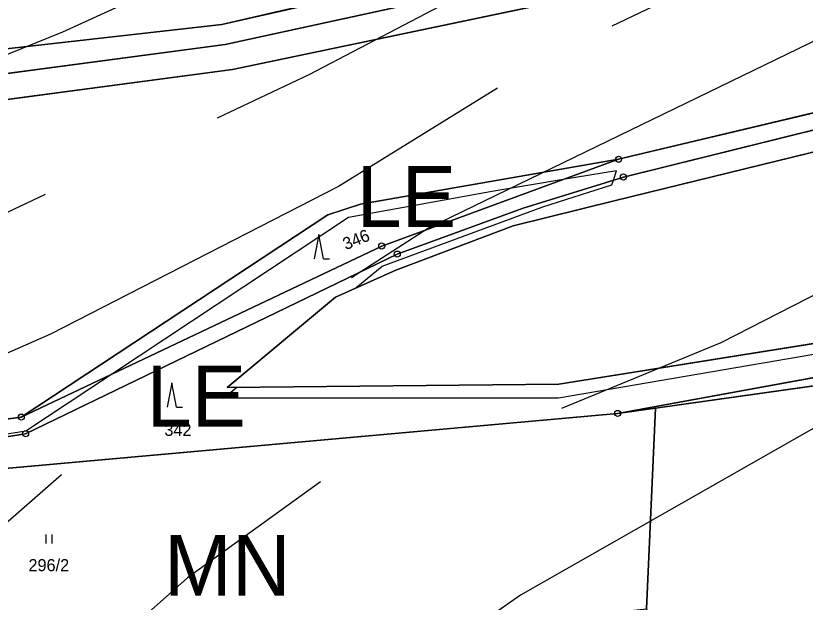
# Model space of a CAD drawing. Extents: x -706130 to -698555, y -971544 to -967260.
# Drawn here: x -703632.5 to -703502.6, y -970094.6 to -969998.2 of the extents above; entities that cross this region are included whole.
import ezdxf

# ---------------------------------------------------------------- set-up
doc = ezdxf.new("R2010")
doc.units = 0
for name, color, linetype in [('BPEJ hranice S', 7, 'Continuous'), ('Docházková izochrona - VLAK N', 7, 'Continuous'), ('KN_Hranice_parcel', 7, 'Continuous'), ('KN_Parcelni cisla', 7, 'Continuous'), ('KN_Polygon parcely', 7, 'Continuous'), ('KN_POZEMKY_10_LESNI POZEMEK', 7, 'Continuous'), ('KN_POZEMKY_14_OSTATNI PLOCHA', 7, 'Continuous'), ('KN_POZEMKY_2_ORNA PUDA', 7, 'Continuous'), ('KN_POZEMKY_7_TTP', 7, 'Continuous'), ('KN_VYUZITI_17_ostatni plocha_ostatni komunikace', 7, 'Continuous'), ('KN_VYUZITI_27_ostatni plocha_neplodna puda', 7, 'Continuous'), ('KN_Značky bodu BP', 7, 'Continuous'), ('KN_Značky kultur', 7, 'Continuous'), ('OP lesa 30 m', 7, 'Continuous'), ('Plochy lesní všeobecné S', 7, 'Continuous'), ('Plochy smíšené nezastavěného území všeobecné S', 7, 'Continuous'), ('Plochy zemědělské všeobecné CELEK S', 7, 'Continuous'), ('Regulační bloky v krajině S', 7, 'Continuous'), ('Regulační kódy v krajině S', 7, 'Continuous'), ('VÝŠKOPIS_vrstevnice hlavní', 7, 'Continuous'), ('VÝŠKOPIS_vrstevnice zesílená', 7, 'Continuous')]:
    doc.layers.add(name, color=color, linetype=linetype)

msp = doc.modelspace()

# ---------------------------------------------------------------- linework, layer by layer
at = {"layer": 'BPEJ hranice S'}
for points in [[(-703501.22, -970053.88), (-703543.19, -970061.06), (-703598.31, -970061.09), (-703596.19, -970059.32), (-703597.68, -970059.34), (-703579.89, -970044.43), (-703576.52, -970042.94), (-703572.23, -970039.37), (-703545.8, -970029.62), (-703534.42, -970025.96), (-703534.18, -970025.21), (-703533.68, -970023.66), (-703542.43, -970025.11), (-703553.86, -970026.99), (-703577.73, -970031.34), (-703616.58, -970057.06), (-703630.84, -970066.51), (-703694.35, -970076.49)], [(-703645.23, -970073.63), (-703533.48, -970063.59), (-703527.23, -970062.71), (-703447.56, -970051.49)]]:
    msp.add_lwpolyline(points, dxfattribs=at)
at = {"layer": 'Docházková izochrona - VLAK N'}
msp.add_circle((-704165.45, -969778.77), 800, dxfattribs=at)
at = {"layer": 'KN_Hranice_parcel'}
for p, q in [((-703533.33, -970021.77), (-703441.2, -969999.8)), ((-703527.23, -970062.71), (-703533.48, -970063.59)), ((-703528.72, -970095.73), (-703527.23, -970062.71)), ((-703753.98, -970080.95), (-703631.57, -970064.18))]:
    msp.add_line(p, q, dxfattribs=at)
for points in [[(-703663.21, -970006.89), (-703598.56, -969999.6), (-703450.67, -969965.45), (-703414.09, -969963.12)], [(-703403.63, -969968.52), (-703416.59, -969966.32), (-703453.27, -969969.46), (-703528.42, -969987.68), (-703598.02, -970002.89), (-703663.31, -970011.54), (-703682.43, -970004.51), (-703729.02, -970005.08), (-703738.7, -970005.71)], [(-703409.48, -969970.36), (-703453.18, -969973.09), (-703536.77, -969994.39), (-703596.82, -970006.98), (-703713.64, -970022.54), (-703736.66, -970022.5)], [(-703404.51, -970004.05), (-703441.55, -970002.12), (-703532.52, -970024.69), (-703549.03, -970029.83), (-703569.73, -970037.36), (-703630.86, -970066.93), (-703770.88, -970088.93)], [(-703404.51, -970004.05), (-703440.66, -970005.74), (-703533.84, -970028.57), (-703550.64, -970032.73), (-703569.93, -970040.02), (-703579.89, -970044.43), (-703597.68, -970059.34), (-703543.12, -970058.76), (-703440.19, -970042.36), (-703395.77, -970043.37)], [(-703631.57, -970064.18), (-703572.28, -970036.04), (-703533.33, -970021.77)], [(-703533.33, -970021.77), (-703575.77, -970029.17), (-703581.15, -970030.93), (-703631.57, -970064.18)], [(-703395.77, -970043.37), (-703443.34, -970047.08), (-703533.48, -970063.59)], [(-703527.23, -970062.71), (-703447.56, -970051.49), (-703395.77, -970043.37)], [(-703533.48, -970063.59), (-703645.23, -970073.63), (-703658.73, -970074.83), (-703741.2, -970085.2)]]:
    msp.add_lwpolyline(points, dxfattribs=at)
at = {"layer": 'KN_Polygon parcely'}
for points in [[(-703663.21, -970006.89), (-703598.56, -969999.6), (-703450.67, -969965.45), (-703414.09, -969963.12), (-703427.32, -969956.28), (-703458.6, -969954.88), (-703483.44, -969955.31), (-703531.54, -969962.04), (-703575.57, -969971.42), (-703604.34, -969983.34), (-703639.54, -969992.66)], [(-703414.09, -969963.12), (-703450.67, -969965.45), (-703598.56, -969999.6), (-703663.21, -970006.89), (-703680.85, -970002.06), (-703729.25, -970002.03), (-703758.22, -970003.2), (-703778.52, -969993.08), (-703787.45, -969993.16), (-703764.14, -970004.79), (-703759.3, -970007.2), (-703738.7, -970005.71), (-703729.02, -970005.08), (-703682.43, -970004.51), (-703663.31, -970011.54), (-703598.02, -970002.89), (-703528.42, -969987.68), (-703453.27, -969969.46), (-703416.59, -969966.32), (-703403.63, -969968.52)], [(-703403.63, -969968.52), (-703416.59, -969966.32), (-703453.27, -969969.46), (-703528.42, -969987.68), (-703598.02, -970002.89), (-703663.31, -970011.54), (-703682.43, -970004.51), (-703729.02, -970005.08), (-703738.7, -970005.71), (-703736.66, -970022.5), (-703713.64, -970022.54), (-703596.82, -970006.98), (-703536.77, -969994.39), (-703453.18, -969973.09), (-703409.48, -969970.36), (-703398.83, -969971)], [(-703453.18, -969973.09), (-703536.77, -969994.39), (-703596.82, -970006.98), (-703713.64, -970022.54), (-703736.66, -970022.5), (-703755.86, -970024.35), (-703754.92, -970065.8), (-703753.98, -970080.95), (-703631.57, -970064.18), (-703581.15, -970030.93), (-703575.77, -970029.17), (-703533.33, -970021.77), (-703441.2, -969999.8), (-703378.41, -969994.14), (-703409.48, -969970.36)], [(-703770.88, -970088.93), (-703630.86, -970066.93), (-703569.73, -970037.36), (-703549.03, -970029.83), (-703532.52, -970024.69), (-703441.55, -970002.12), (-703404.51, -970004.05), (-703363.7, -970004.94), (-703348.61, -970007.02), (-703348.12, -970002), (-703365.33, -969998.75), (-703405.57, -969999.83), (-703441.2, -969999.8), (-703533.33, -970021.77), (-703572.28, -970036.04), (-703631.57, -970064.18), (-703753.98, -970080.95), (-703771.36, -970082.59)], [(-703770.88, -970088.93), (-703741.2, -970085.2), (-703658.73, -970074.83), (-703645.23, -970073.63), (-703533.48, -970063.59), (-703443.34, -970047.08), (-703395.77, -970043.37), (-703440.19, -970042.36), (-703543.12, -970058.76), (-703597.68, -970059.34), (-703579.89, -970044.43), (-703569.93, -970040.02), (-703550.64, -970032.73), (-703533.84, -970028.57), (-703440.66, -970005.74), (-703404.51, -970004.05), (-703441.55, -970002.12), (-703532.52, -970024.69), (-703549.03, -970029.83), (-703569.73, -970037.36), (-703630.86, -970066.93)], [(-703543.12, -970058.76), (-703440.19, -970042.36), (-703395.77, -970043.37), (-703351.73, -970039.25), (-703348.61, -970007.02), (-703363.7, -970004.94), (-703404.51, -970004.05), (-703440.66, -970005.74), (-703533.84, -970028.57), (-703550.64, -970032.73), (-703569.93, -970040.02), (-703579.89, -970044.43), (-703597.68, -970059.34)], [(-703581.15, -970030.93), (-703631.57, -970064.18), (-703572.28, -970036.04), (-703533.33, -970021.77), (-703575.77, -970029.17)], [(-703059.96, -970234.42), (-703048.81, -970203.91), (-703040.22, -970170.64), (-703042.42, -970149.39), (-703035.09, -970122.78), (-703084.29, -970113.47), (-703214.07, -970078.16), (-703330.9, -970049.16), (-703395.77, -970043.37), (-703447.56, -970051.49), (-703527.23, -970062.71), (-703528.72, -970095.73), (-703527.12, -970099.52), (-703525.33, -970103.75), (-703575.47, -970110.67), (-703562.22, -970150.94), (-703420.94, -970144.86), (-703371.96, -970147.76), (-703264.02, -970171.01), (-703179.97, -970194.21), (-703103.1, -970216.61)], [(-703443.34, -970047.08), (-703533.48, -970063.59), (-703527.23, -970062.71), (-703447.56, -970051.49), (-703395.77, -970043.37)], [(-703528.72, -970095.73), (-703527.23, -970062.71), (-703533.48, -970063.59), (-703645.23, -970073.63), (-703658.73, -970074.83), (-703741.2, -970085.2), (-703737.12, -970119.68), (-703702.23, -970112.19), (-703669.08, -970100.67), (-703632.86, -970103.3), (-703584.65, -970101.63)]]:
    msp.add_lwpolyline(points, close=True, dxfattribs=at)
at = {"layer": 'KN_POZEMKY_10_LESNI POZEMEK'}
for p, q in [((-703598.02, -970002.89), (-703528.42, -969987.68)), ((-703536.77, -969994.39), (-703596.82, -970006.98)), ((-703663.31, -970011.54), (-703598.02, -970002.89)), ((-703532.52, -970024.69), (-703441.55, -970002.12)), ((-703440.66, -970005.74), (-703533.84, -970028.57)), ((-703596.82, -970006.98), (-703713.64, -970022.54)), ((-703575.77, -970029.17), (-703533.33, -970021.77)), ((-703533.33, -970021.77), (-703572.28, -970036.04)), ((-703549.03, -970029.83), (-703532.52, -970024.69)), ((-703533.84, -970028.57), (-703550.64, -970032.73)), ((-703581.15, -970030.93), (-703575.77, -970029.17)), ((-703569.73, -970037.36), (-703549.03, -970029.83)), ((-703631.57, -970064.18), (-703581.15, -970030.93)), ((-703550.64, -970032.73), (-703569.93, -970040.02)), ((-703572.28, -970036.04), (-703631.57, -970064.18)), ((-703630.86, -970066.93), (-703569.73, -970037.36)), ((-703569.93, -970040.02), (-703579.89, -970044.43)), ((-703543.12, -970058.76), (-703440.19, -970042.36)), ((-703579.89, -970044.43), (-703597.68, -970059.34)), ((-703443.34, -970047.08), (-703533.48, -970063.59)), ((-703533.48, -970063.59), (-703443.34, -970047.08)), ((-703447.56, -970051.49), (-703527.23, -970062.71)), ((-703597.68, -970059.34), (-703543.12, -970058.76)), ((-703527.23, -970062.71), (-703533.48, -970063.59)), ((-703533.48, -970063.59), (-703645.23, -970073.63)), ((-703770.88, -970088.93), (-703630.86, -970066.93))]:
    msp.add_line(p, q, dxfattribs=at)
at = {"layer": 'KN_POZEMKY_14_OSTATNI PLOCHA'}
for p, q in [((-703598.56, -969999.6), (-703450.67, -969965.45)), ((-703528.42, -969987.68), (-703598.02, -970002.89)), ((-703663.21, -970006.89), (-703598.56, -969999.6)), ((-703533.33, -970021.77), (-703441.2, -969999.8)), ((-703598.02, -970002.89), (-703663.31, -970011.54)), ((-703441.55, -970002.12), (-703532.52, -970024.69)), ((-703572.28, -970036.04), (-703533.33, -970021.77)), ((-703532.52, -970024.69), (-703549.03, -970029.83)), ((-703549.03, -970029.83), (-703569.73, -970037.36)), ((-703631.57, -970064.18), (-703572.28, -970036.04)), ((-703569.73, -970037.36), (-703630.86, -970066.93)), ((-703753.98, -970080.95), (-703631.57, -970064.18)), ((-703630.86, -970066.93), (-703770.88, -970088.93))]:
    msp.add_line(p, q, dxfattribs=at)
at = {"layer": 'KN_POZEMKY_2_ORNA PUDA'}
for p, q in [((-703527.23, -970062.71), (-703447.56, -970051.49)), ((-703528.72, -970095.73), (-703527.23, -970062.71))]:
    msp.add_line(p, q, dxfattribs=at)
at = {"layer": 'KN_POZEMKY_7_TTP'}
for p, q in [((-703450.67, -969965.45), (-703598.56, -969999.6)), ((-703596.82, -970006.98), (-703536.77, -969994.39)), ((-703598.56, -969999.6), (-703663.21, -970006.89)), ((-703441.2, -969999.8), (-703533.33, -970021.77)), ((-703533.84, -970028.57), (-703440.66, -970005.74)), ((-703713.64, -970022.54), (-703596.82, -970006.98)), ((-703533.33, -970021.77), (-703575.77, -970029.17)), ((-703550.64, -970032.73), (-703533.84, -970028.57)), ((-703575.77, -970029.17), (-703581.15, -970030.93)), ((-703581.15, -970030.93), (-703631.57, -970064.18)), ((-703569.93, -970040.02), (-703550.64, -970032.73)), ((-703579.89, -970044.43), (-703569.93, -970040.02)), ((-703440.19, -970042.36), (-703543.12, -970058.76)), ((-703597.68, -970059.34), (-703579.89, -970044.43)), ((-703543.12, -970058.76), (-703597.68, -970059.34)), ((-703533.48, -970063.59), (-703527.23, -970062.71)), ((-703527.23, -970062.71), (-703528.72, -970095.73)), ((-703645.23, -970073.63), (-703533.48, -970063.59)), ((-703631.57, -970064.18), (-703753.98, -970080.95))]:
    msp.add_line(p, q, dxfattribs=at)
at = {"layer": 'KN_VYUZITI_17_ostatni plocha_ostatni komunikace'}
for p, q in [((-703533.33, -970021.77), (-703441.2, -969999.8)), ((-703441.55, -970002.12), (-703532.52, -970024.69)), ((-703572.28, -970036.04), (-703533.33, -970021.77)), ((-703532.52, -970024.69), (-703549.03, -970029.83)), ((-703549.03, -970029.83), (-703569.73, -970037.36)), ((-703631.57, -970064.18), (-703572.28, -970036.04)), ((-703569.73, -970037.36), (-703630.86, -970066.93)), ((-703753.98, -970080.95), (-703631.57, -970064.18)), ((-703630.86, -970066.93), (-703770.88, -970088.93))]:
    msp.add_line(p, q, dxfattribs=at)
at = {"layer": 'KN_VYUZITI_27_ostatni plocha_neplodna puda'}
for p, q in [((-703598.56, -969999.6), (-703450.67, -969965.45)), ((-703528.42, -969987.68), (-703598.02, -970002.89)), ((-703663.21, -970006.89), (-703598.56, -969999.6)), ((-703598.02, -970002.89), (-703663.31, -970011.54))]:
    msp.add_line(p, q, dxfattribs=at)
at = {"layer": 'KN_Značky bodu BP'}
for centre, radius in [((-703533.33, -970021.77), 0.5), ((-703533.33, -970021.77), 0.0303), ((-703532.52, -970024.69), 0.5), ((-703532.52, -970024.69), 0.0303), ((-703572.28, -970036.04), 0.5), ((-703572.28, -970036.04), 0.0303), ((-703569.73, -970037.36), 0.5), ((-703569.73, -970037.36), 0.0303), ((-703631.57, -970064.18), 0.5), ((-703533.48, -970063.59), 0.5), ((-703533.48, -970063.59), 0.0303), ((-703631.57, -970064.18), 0.0303), ((-703630.86, -970066.93), 0.5), ((-703630.86, -970066.93), 0.0303)]:
    msp.add_circle(centre, radius, dxfattribs=at)
at = {"layer": 'KN_Značky kultur'}
for p, q in [((-703582.62, -970034.14), (-703583.37, -970038.14)), ((-703581.87, -970038.14), (-703582.62, -970034.14)), ((-703581.87, -970038.14), (-703580.87, -970038.14)), ((-703606.79, -970058.53), (-703607.54, -970062.53)), ((-703606.04, -970062.53), (-703606.79, -970058.53)), ((-703606.04, -970062.53), (-703605.04, -970062.53)), ((-703627.46, -970084.98), (-703627.46, -970083.48)), ((-703626.46, -970084.98), (-703626.46, -970083.48))]:
    msp.add_line(p, q, dxfattribs=at)
at = {"layer": 'OP lesa 30 m'}
msp.add_arc((-703525.33, -970103.75), 30, 277.858, 22.9365, dxfattribs=at)
at = {"layer": 'Plochy lesní všeobecné S'}
for p, q in [((-703528.42, -969987.68), (-703598.02, -970002.89)), ((-703596.82, -970006.98), (-703536.77, -969994.39)), ((-703598.02, -970002.89), (-703663.31, -970011.54)), ((-703441.55, -970002.12), (-703532.52, -970024.69)), ((-703533.84, -970028.57), (-703440.66, -970005.74)), ((-703713.64, -970022.54), (-703596.82, -970006.98)), ((-703533.33, -970021.77), (-703575.77, -970029.17)), ((-703572.28, -970036.04), (-703533.33, -970021.77)), ((-703532.52, -970024.69), (-703549.03, -970029.83)), ((-703550.64, -970032.73), (-703533.84, -970028.57)), ((-703575.77, -970029.17), (-703581.15, -970030.93)), ((-703549.03, -970029.83), (-703569.73, -970037.36)), ((-703581.15, -970030.93), (-703631.57, -970064.18)), ((-703569.93, -970040.02), (-703550.64, -970032.73)), ((-703631.57, -970064.18), (-703572.28, -970036.04)), ((-703569.73, -970037.36), (-703630.86, -970066.93)), ((-703579.89, -970044.43), (-703569.93, -970040.02)), ((-703440.19, -970042.36), (-703543.12, -970058.76)), ((-703597.68, -970059.34), (-703579.89, -970044.43)), ((-703527.23, -970062.71), (-703447.56, -970051.49)), ((-703543.12, -970058.76), (-703597.68, -970059.34)), ((-703533.48, -970063.59), (-703527.23, -970062.71)), ((-703645.23, -970073.63), (-703533.48, -970063.59)), ((-703630.86, -970066.93), (-703770.88, -970088.93))]:
    msp.add_line(p, q, dxfattribs=at)
at = {"layer": 'Plochy smíšené nezastavěného území všeobecné S'}
for p, q in [((-703598.02, -970002.89), (-703528.42, -969987.68)), ((-703441.2, -969999.8), (-703533.33, -970021.77)), ((-703663.31, -970011.54), (-703598.02, -970002.89)), ((-703533.33, -970021.77), (-703572.28, -970036.04)), ((-703572.28, -970036.04), (-703631.57, -970064.18)), ((-703527.23, -970062.71), (-703533.48, -970063.59)), ((-703528.72, -970095.73), (-703527.23, -970062.71))]:
    msp.add_line(p, q, dxfattribs=at)
for points in [[(-703569.73, -970037.36), (-703549.03, -970029.83), (-703532.52, -970024.69), (-703441.55, -970002.12), (-703404.51, -970004.05)], [(-703770.88, -970088.93), (-703630.86, -970066.93), (-703569.73, -970037.36)], [(-703533.48, -970063.59), (-703645.23, -970073.63), (-703658.73, -970074.83), (-703741.2, -970085.2)], [(-703631.57, -970064.18), (-703753.98, -970080.95), (-703771.36, -970082.59), (-703770.88, -970088.93)]]:
    msp.add_lwpolyline(points, dxfattribs=at)
at = {"layer": 'Plochy zemědělské všeobecné CELEK S'}
for p, q in [((-703536.77, -969994.39), (-703596.82, -970006.98)), ((-703533.33, -970021.77), (-703441.2, -969999.8)), ((-703440.66, -970005.74), (-703533.84, -970028.57)), ((-703596.82, -970006.98), (-703713.64, -970022.54)), ((-703575.77, -970029.17), (-703533.33, -970021.77)), ((-703533.84, -970028.57), (-703550.64, -970032.73)), ((-703581.15, -970030.93), (-703575.77, -970029.17)), ((-703631.57, -970064.18), (-703581.15, -970030.93)), ((-703550.64, -970032.73), (-703569.93, -970040.02)), ((-703569.93, -970040.02), (-703579.89, -970044.43)), ((-703543.12, -970058.76), (-703440.19, -970042.36)), ((-703579.89, -970044.43), (-703597.68, -970059.34)), ((-703447.56, -970051.49), (-703527.23, -970062.71)), ((-703597.68, -970059.34), (-703543.12, -970058.76)), ((-703527.23, -970062.71), (-703528.72, -970095.73)), ((-703753.98, -970080.95), (-703631.57, -970064.18))]:
    msp.add_line(p, q, dxfattribs=at)
at = {"layer": 'Regulační bloky v krajině S'}
for p, q in [((-703528.42, -969987.68), (-703598.02, -970002.89)), ((-703598.02, -970002.89), (-703528.42, -969987.68)), ((-703596.82, -970006.98), (-703536.77, -969994.39)), ((-703536.77, -969994.39), (-703596.82, -970006.98)), ((-703441.2, -969999.8), (-703533.33, -970021.77)), ((-703533.33, -970021.77), (-703441.2, -969999.8)), ((-703598.02, -970002.89), (-703663.31, -970011.54)), ((-703663.31, -970011.54), (-703598.02, -970002.89)), ((-703441.55, -970002.12), (-703532.52, -970024.69)), ((-703533.84, -970028.57), (-703440.66, -970005.74)), ((-703440.66, -970005.74), (-703533.84, -970028.57)), ((-703713.64, -970022.54), (-703596.82, -970006.98)), ((-703596.82, -970006.98), (-703713.64, -970022.54)), ((-703533.33, -970021.77), (-703575.77, -970029.17)), ((-703575.77, -970029.17), (-703533.33, -970021.77)), ((-703572.28, -970036.04), (-703533.33, -970021.77)), ((-703533.33, -970021.77), (-703572.28, -970036.04)), ((-703532.52, -970024.69), (-703549.03, -970029.83)), ((-703550.64, -970032.73), (-703533.84, -970028.57)), ((-703533.84, -970028.57), (-703550.64, -970032.73)), ((-703575.77, -970029.17), (-703581.15, -970030.93)), ((-703581.15, -970030.93), (-703575.77, -970029.17)), ((-703549.03, -970029.83), (-703569.73, -970037.36)), ((-703581.15, -970030.93), (-703631.57, -970064.18)), ((-703631.57, -970064.18), (-703581.15, -970030.93)), ((-703569.93, -970040.02), (-703550.64, -970032.73)), ((-703550.64, -970032.73), (-703569.93, -970040.02)), ((-703631.57, -970064.18), (-703572.28, -970036.04)), ((-703572.28, -970036.04), (-703631.57, -970064.18)), ((-703569.73, -970037.36), (-703630.86, -970066.93)), ((-703579.89, -970044.43), (-703569.93, -970040.02)), ((-703569.93, -970040.02), (-703579.89, -970044.43)), ((-703440.19, -970042.36), (-703543.12, -970058.76)), ((-703543.12, -970058.76), (-703440.19, -970042.36)), ((-703597.68, -970059.34), (-703579.89, -970044.43)), ((-703579.89, -970044.43), (-703597.68, -970059.34)), ((-703527.23, -970062.71), (-703447.56, -970051.49)), ((-703447.56, -970051.49), (-703527.23, -970062.71)), ((-703543.12, -970058.76), (-703597.68, -970059.34)), ((-703597.68, -970059.34), (-703543.12, -970058.76)), ((-703533.48, -970063.59), (-703527.23, -970062.71)), ((-703527.23, -970062.71), (-703533.48, -970063.59)), ((-703528.72, -970095.73), (-703527.23, -970062.71)), ((-703527.23, -970062.71), (-703528.72, -970095.73)), ((-703645.23, -970073.63), (-703533.48, -970063.59)), ((-703753.98, -970080.95), (-703631.57, -970064.18)), ((-703630.86, -970066.93), (-703770.88, -970088.93))]:
    msp.add_line(p, q, dxfattribs=at)
for points in [[(-703569.73, -970037.36), (-703549.03, -970029.83), (-703532.52, -970024.69), (-703441.55, -970002.12), (-703404.51, -970004.05)], [(-703770.88, -970088.93), (-703630.86, -970066.93), (-703569.73, -970037.36)], [(-703533.48, -970063.59), (-703645.23, -970073.63), (-703658.73, -970074.83), (-703741.2, -970085.2)], [(-703631.57, -970064.18), (-703753.98, -970080.95), (-703771.36, -970082.59), (-703770.88, -970088.93)]]:
    msp.add_lwpolyline(points, dxfattribs=at)
at = {"layer": 'VÝŠKOPIS_vrstevnice hlavní'}
for points in [[(-703403.98, -969842.81), (-703412.61, -969859.06), (-703422.17, -969881.89), (-703430.88, -969909.28), (-703436.72, -969932.11), (-703440.86, -969944.09), (-703446.71, -969953.65), (-703454.13, -969961.21), (-703468.97, -969970.77), (-703517.48, -969991.74), (-703534.45, -969999.87)], [(-703587.39, -969983.75), (-703624.76, -970000.87), (-703642.45, -970008.01), (-703668.42, -970014.57), (-703700.38, -970017.42), (-703714.93, -970020.56), (-703726.92, -970025.41), (-703744.18, -970036.11), (-703751.6, -970038.4), (-703758.02, -970037.68), (-703765.15, -970034.54), (-703783.7, -970022.42)], [(-703476.23, -969990.17), (-703564.56, -970033.12), (-703577.26, -970041.25)], [(-703553.24, -970010.08), (-703579.39, -970026.27), (-703626.76, -970050.52), (-703635.89, -970054.52), (-703648.16, -970058.66), (-703686.68, -970064.22), (-703695.96, -970068.07), (-703704.52, -970074.49), (-703722.21, -970090.9), (-703731.77, -970098.89), (-703742.04, -970104.74), (-703750.03, -970107.73), (-703758.59, -970109.59), (-703768.29, -970110.02), (-703779.71, -970108.16)], [(-703459.12, -970023.56), (-703471.25, -970028.84), (-703516.48, -970051.95), (-703542.73, -970062.79)], [(-703624.94, -970073.67), (-703646.45, -970092.47), (-703661.43, -970107.59), (-703683.54, -970133.84), (-703691.53, -970145.26), (-703699.24, -970158.95), (-703700.67, -970163.8), (-703700.52, -970167.51), (-703696.67, -970175.65), (-703691.53, -970180.64), (-703678.12, -970187.77), (-703652.44, -970197.47), (-703637.03, -970206.89), (-703632.18, -970211.74), (-703630.04, -970215.74), (-703628.76, -970221.3), (-703631.57, -970227.22), (-703644.02, -970237.99)], [(-703582.32, -970074.85), (-703604.22, -970090.61), (-703625.05, -970109.16), (-703638.6, -970123.86), (-703642.31, -970130.7), (-703644.17, -970139.84), (-703644.31, -970144.4), (-703640.46, -970153.82), (-703634.47, -970159.38), (-703629.47, -970162.8), (-703585.1, -970186.63), (-703571.55, -970192.91)]]:
    msp.add_lwpolyline(points, dxfattribs=at)
at = {"layer": 'VÝŠKOPIS_vrstevnice zesílená'}
for points in [[(-703502.71, -969962.7), (-703542.3, -969985.89), (-703584.25, -970007.86), (-703599.37, -970015)], [(-703627.64, -970027.59), (-703647.59, -970036.97), (-703659.58, -970040.54), (-703670.7, -970041.11), (-703692.96, -970038.82), (-703698.95, -970039.25), (-703708.37, -970041.25), (-703715.36, -970046.24), (-703726.49, -970057.51), (-703733.34, -970065.93), (-703741.04, -970073.49), (-703749.17, -970078.77), (-703761.44, -970080.63), (-703769, -970076.06), (-703791.26, -970049.81)], [(-703490.42, -970060.22), (-703500.07, -970065.36), (-703549.43, -970093.47), (-703558.99, -970100.17), (-703574.83, -970115.87), (-703577.26, -970120.86), (-703575.83, -970146.83), (-703564.84, -970159.1), (-703544.3, -970174.79), (-703525.18, -970186.92), (-703501.21, -970200.47), (-703493.08, -970202.9)]]:
    msp.add_lwpolyline(points, dxfattribs=at)

# ---------------------------------------------------------------- texts
at = {"layer": 'KN_Parcelni cisla'}
msp.add_text('346', height=2, rotation=22, dxfattribs=at).set_placement((-703578.19, -970036.73))
for s, p in [('342', (-703608.02, -970067.29)), ('296/2', (-703630.38, -970089.55))]:
    msp.add_text(s, height=2, dxfattribs=at).set_placement(p)
at = {"layer": 'Regulační kódy v krajině S'}
for s, p in [('LE', (-703576.41, -970032.9)), ('LE', (-703610.96, -970065.74)), ('MN', (-703608.07, -970093.56))]:
    msp.add_text(s, height=10, dxfattribs=at).set_placement(p)

doc.saveas('drawing.dxf')
